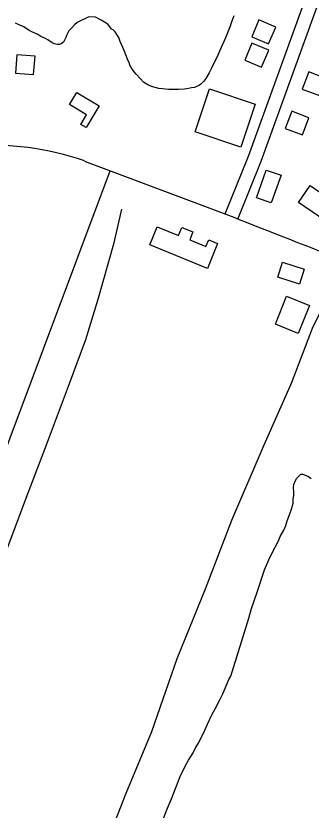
# Model space of a CAD drawing. Extents: x 3625074 to 3663148, y 511451 to 537151.
# Drawn here: x 3651956 to 3652601, y 520518 to 522253 of the extents above; entities that cross this region are included whole.
import ezdxf

# ---------------------------------------------------------------- set-up
doc = ezdxf.new("R2010")
doc.units = 0
for name, color, linetype in [('V-BLDG-OTLN', 7, 'Continuous'), ('V-ROAD-CNTR', 7, 'Continuous'), ('V-SITE-VEGE', 7, 'Continuous'), ('V-TOPO-SHOR', 7, 'Continuous')]:
    doc.layers.add(name, color=color, linetype=linetype)

msp = doc.modelspace()

# ---------------------------------------------------------------- linework, layer by layer
at = {"layer": 'V-BLDG-OTLN'}
for points in [[(3652508.2, 522191.9), (3652523.8, 522228.7), (3652486.9, 522244.3), (3652471.4, 522207.4)], [(3652493.1, 522140.9), (3652508.7, 522177.8), (3652471.8, 522193.3), (3652456.3, 522156.5)], [(3651955.2, 522128.1), (3651995.1, 522124.9), (3651998.2, 522164.8), (3651958.4, 522168)], [(3652596.2, 522130.6), (3652581.9, 522093.2), (3652619.3, 522078.9), (3652633.6, 522116.3)], [(3652089.7, 522086), (3652138.4, 522056.8), (3652109.6, 522008.9), (3652098.1, 522015.8), (3652110.7, 522036.9), (3652073.6, 522059.2)], [(3652479.2, 522060.5), (3652447.9, 521966.3), (3652347.8, 521999.6), (3652379.1, 522093.8)], [(3652559.1, 522044.7), (3652544.8, 522007.4), (3652582.2, 521993.1), (3652596.5, 522030.4)], [(3652535.4, 521904.8), (3652514, 521844.3), (3652481.8, 521855.6), (3652503.2, 521916.2)], [(3652646.8, 521795.3), (3652573.8, 521845.4), (3652599.2, 521882.5), (3652672.2, 521832.3)], [(3652374.9, 521701.5), (3652248.7, 521752.7), (3652264.7, 521792.4), (3652311.6, 521773.4), (3652318.7, 521790.9), (3652343, 521781.1), (3652335.9, 521763.7), (3652371.5, 521749.3), (3652377.4, 521764), (3652397, 521756.1)], [(3652575.6, 521667.2), (3652528.3, 521682.4), (3652538.8, 521715.2), (3652586.1, 521700)], [(3652597.6, 521620.5), (3652573.2, 521559.4), (3652523.2, 521579.3), (3652547.6, 521640.5)]]:
    msp.add_lwpolyline(points, close=True, dxfattribs=at)
at = {"layer": 'V-ROAD-CNTR'}
for points in [[(3652441.4, 521809.3), (3652492.4, 521936), (3652638.7, 522340.7), (3652823.9, 522838.4), (3652848.7, 522900.6), (3652866.5, 522934.9), (3652895.1, 522968.9), (3652927, 523007.3), (3652952.8, 523043.4), (3652980.5, 523092.5), (3653045.9, 523260.6), (3653168.6, 523592.4), (3653298.3, 523924.3), (3653534.7, 524539.7), (3653737.5, 525066.8), (3653926.4, 525561.8), (3654169.4, 526194.9), (3654372.7, 526724.3), (3654482, 527019.3), (3654500.4, 527053.7), (3654510.6, 527059.3), (3654533.7, 527070.4), (3654554.2, 527095.5), (3654559.6, 527103.3)], [(3652413.5, 521820.5), (3652464.3, 521946.7), (3652610.5, 522351.1), (3652795.9, 522849.1), (3652821.4, 522913.1), (3652841.4, 522951.7), (3652872.1, 522988.1), (3652903.2, 523025.7), (3652927.4, 523059.6), (3652953.3, 523105.4), (3653017.8, 523271.3), (3653140.6, 523603.1), (3653270.3, 523935.2), (3653506.7, 524550.5), (3653709.4, 525077.6), (3653898.4, 525572.5), (3654141.4, 526205.7), (3654344.6, 526734.9), (3654454.6, 527031.6), (3654463.7, 527048.8)], [(3652106.2, 521936), (3652432.2, 521813.1)], [(3651724.8, 520748.3), (3652162.1, 521914.2)]]:
    msp.add_lwpolyline(points, dxfattribs=at)
for centre, radius, start, end in [((3651903.6, 521354.5), 615.9, 70.7931, 94.5621), ((3662404.5, 546984.9), 27075.2, 248.38825, 249.51572)]:
    msp.add_arc(centre, radius, start, end, dxfattribs=at)
at = {"layer": 'V-SITE-VEGE'}
for points in [[(3652432, 522253.3), (3652426.1, 522235.7), (3652424.6, 522230.8), (3652418.3, 522215.7), (3652414.3, 522204.9), (3652402.1, 522177.1), (3652395.2, 522162.5), (3652390.3, 522152.7), (3652383.5, 522138.6), (3652378.6, 522128.8), (3652371.3, 522116.6), (3652366.9, 522110.3), (3652360, 522103.9), (3652357.6, 522102), (3652346.8, 522096.6), (3652340, 522095.7), (3652333.1, 522094.2), (3652324.8, 522092.8), (3652311.7, 522092.3), (3652290.2, 522092.3), (3652276.5, 522093.8), (3652268.2, 522094.3), (3652252.6, 522098.7), (3652244.8, 522102.1), (3652235, 522108.5), (3652228.2, 522115.3), (3652219.4, 522125.6), (3652214.5, 522131), (3652211.1, 522135.9), (3652208.2, 522140.3), (3652205.3, 522145.2), (3652204.3, 522149.1), (3652199.9, 522158.8), (3652192.6, 522177.4), (3652189.7, 522183.7), (3652184.4, 522196.9), (3652180.9, 522205.7), (3652177.1, 522212.1), (3652173.2, 522217.9), (3652171.2, 522220.4), (3652168.8, 522222.3), (3652165.3, 522223.8), (3652157, 522235), (3652142.8, 522243.8), (3652130.1, 522250.2), (3652116, 522250.7), (3652108.6, 522247.3), (3652100.3, 522243.8), (3652090.1, 522238.5), (3652084.2, 522233.6), (3652076.9, 522225.8), (3652072, 522220.5), (3652067.6, 522211.7), (3652065.1, 522205.8), (3652062.2, 522200), (3652060.2, 522195.6), (3652055.3, 522192.2), (3652051.9, 522190.7), (3652047.5, 522190.2), (3652040.2, 522191.7), (3652035.3, 522194.1), (3652026.1, 522200.5), (3652020.7, 522203.4), (3652010.9, 522207.8), (3652004.1, 522212.2), (3651990, 522218.6), (3651985.6, 522221), (3651973.4, 522228.9), (3651965.1, 522232.8), (3651955.3, 522237.2)], [(3652461.9, 520928), (3652464.8, 520937.3), (3652471.2, 520958.8), (3652483, 520993.9), (3652487.9, 521007.1), (3652494.7, 521029.5), (3652499.6, 521043.2), (3652509, 521064.7), (3652515.3, 521078.3), (3652530, 521106.6), (3652533.9, 521115.4), (3652541.3, 521129.6), (3652545.7, 521139.8), (3652549.1, 521150.1), (3652555, 521165.2), (3652558.4, 521175.4), (3652561.8, 521188.6), (3652562.3, 521196.9), (3652563.3, 521206.2), (3652563.3, 521212.1), (3652562.4, 521223.3), (3652563.4, 521229.6), (3652566.8, 521238.4), (3652569.7, 521243.3), (3652577.1, 521250.6), (3652579, 521251.6), (3652583.4, 521251.6), (3652595.1, 521246.7), (3652601.5, 521242.8)], [(3652275.8, 520492.7), (3652287.6, 520522.5), (3652295.9, 520543), (3652315, 520591.3), (3652326.7, 520615.2), (3652333.6, 520626.9), (3652343.4, 520643), (3652349.3, 520655.2), (3652355.1, 520664.5), (3652369.3, 520692.8), (3652374.7, 520705.5), (3652384.5, 520726), (3652391.8, 520739.6), (3652401.6, 520758.7), (3652408, 520772.3), (3652421.7, 520803.6), (3652426.1, 520810.9), (3652461.9, 520928)]]:
    msp.add_lwpolyline(points, dxfattribs=at)
at = {"layer": 'V-TOPO-SHOR'}
for points in [[(3652186.7, 521830.6), (3652169.8, 521754.2), (3652135.1, 521633.6), (3652108.6, 521545.5), (3652072.6, 521449.2), (3652022.3, 521315.2), (3651982.5, 521210.5)], [(3652659.6, 521683.5), (3652603.2, 521570.3), (3652557.3, 521449.9), (3652498.2, 521315.1), (3652427.5, 521150.6), (3652369.9, 521000.8), (3652308, 520848.7), (3652252.4, 520689.3), (3652196.4, 520554.5), (3652142, 520414.2), (3652085.5, 520268.4), (3652015.8, 520097.2)], [(3651982.5, 521210.5), (3651924.3, 521055.2), (3651867.5, 520902.7), (3651798, 520712.6), (3651729.5, 520528.8), (3651669.8, 520364.7), (3651615.4, 520213.1), (3651567.1, 520075.6), (3651550.9, 520026.1)]]:
    msp.add_lwpolyline(points, dxfattribs=at)

doc.saveas('drawing.dxf')
